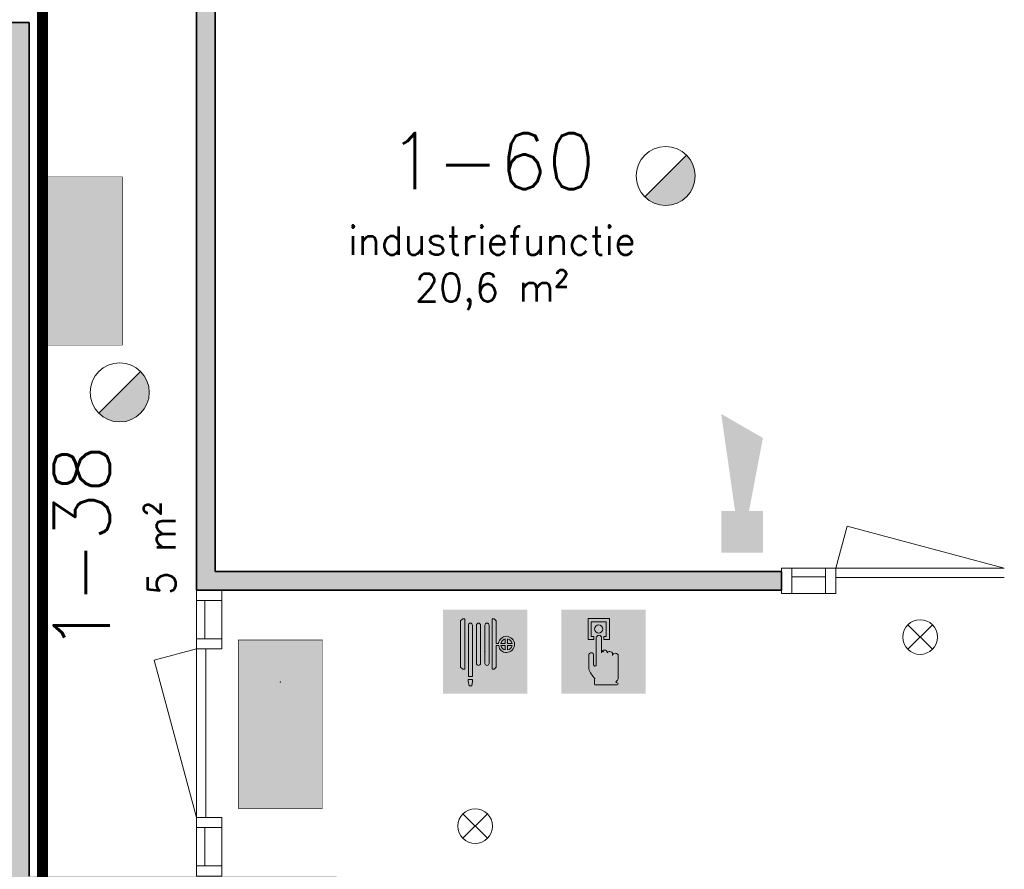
# Model space of a CAD drawing. Header units: millimetres. Extents: x -13022 to 1371524, y -38729 to 632593.
# Tile 281 of 381: x 651639 to 656899, y 577311 to 581853. Entities that reach past the tile are written whole.
import ezdxf

# ---------------------------------------------------------------- set-up
doc = ezdxf.new("R2010")
doc.units = ezdxf.units.MM
doc.header["$LTSCALE"] = 35
doc.linetypes.add('AI9-LType1', pattern=[1.69333, 0.846665, -0.846665])
for name, color, linetype, lineweight in [('A LIJN 2', 2, 'Continuous', 35), ('A LIJN 5', 5, 'Continuous', 13), ('A LIJN 9', 252, 'Continuous', 18), ('A OPMER', 10, 'Continuous', 50), ('Al65----_beveiliging-inst', 92, 'Continuous', 9), ('B95 tekst', 7, 'Continuous', 25), ('brandveiligheid voorzieningen', 10, 'Continuous', 9)]:
    doc.layers.add(name, color=color, linetype=linetype, lineweight=lineweight)
doc.styles.add('Algemeen', font='simplex.shx', dxfattribs={"height": 2.5})

# ---------------------------------------------------------------- blocks, each defined once
blk = doc.blocks.new('Nevenindicator')
at = {"layer": 'Al65----_beveiliging-inst', "color": 92, "ltscale": 0.7}
for p, q in [((159.1855845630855, -81.93500571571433), (161.3709309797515, -79.74965929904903)), ((159.1855845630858, -79.7496592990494), (161.3709309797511, -81.93500571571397))]:
    blk.add_line(p, q, dxfattribs=at)
blk.add_circle((160.2782577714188, -80.84233250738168), 1.545273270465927, dxfattribs=at)
blk = doc.blocks.new('Brandmelder')
at = {"layer": 'brandveiligheid voorzieningen'}
blk.add_hatch(color=256, dxfattribs=at).paths.add_polyline_path([(76.61761215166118, -89.8017357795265, 0.198912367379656), (75.84758572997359, -87.94272754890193), (72.12956926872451, -91.66074401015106, 0.6681786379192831)])
blk.add_line((72.12956926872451, -91.66074401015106), (75.84758572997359, -87.94272754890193), dxfattribs=at)
blk.add_circle((73.98857749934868, -89.8017357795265), 2.629034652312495, dxfattribs=at)
blk = doc.blocks.new('Signaalgever (akoestisch)')
at = {"layer": 'Al65----_beveiliging-inst', "color": 10, "linetype": 'Continuous'}
for points in [[(3.712956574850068, 0), (3.712956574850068, 3.712956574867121), (0, 0), (0, 3.712956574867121)], [(10.23284543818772, 0), (12.37652191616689, 3.712956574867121), (3.712956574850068, 1.237652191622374), (3.712956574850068, 2.475304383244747)]]:
    blk.add_solid(points, dxfattribs=at)
blk = doc.blocks.new('Brandslanghaspel')
at = {"layer": 'brandveiligheid voorzieningen', "true_color": 0xffffff}
h = blk.add_hatch(color=7, dxfattribs=at)
h.paths.add_polyline_path([(-1.813099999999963, 2.182999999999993), (-1.98090000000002, 2.182999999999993), (-2.175299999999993, 2.364000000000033), (-2.175299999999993, 6.484000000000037), (-1.992600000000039, 6.663999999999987), (-1.813099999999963, 6.663999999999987)])
edge = h.paths.add_edge_path()
edge.add_arc((0.1716685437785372, 6.09723145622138), 0.1928873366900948, 92.01095951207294, 177.989040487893)
edge.add_line((-0.02109999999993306, 6.104000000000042), (-0.0213999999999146, 6.104000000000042))
edge.add_line((-0.02139999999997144, 6.104000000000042), (-0.02139999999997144, 2.701999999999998))
edge.add_line((-0.02139999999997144, 2.701999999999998), (-0.0210999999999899, 2.701999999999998))
edge.add_arc((0.1722579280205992, 2.711448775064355), 0.1935886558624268, 182.7976335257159, 267.8217742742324)
edge.add_arc((0.1572870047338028, 2.711391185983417), 0.1935409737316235, 272.2543291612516, 357.2187455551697)
edge.add_line((0.3505999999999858, 2.701999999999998), (0.3514999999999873, 2.701999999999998))
edge.add_line((0.3514999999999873, 2.701999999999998), (0.3514999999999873, 6.104000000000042))
edge.add_line((0.3514999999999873, 6.104000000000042), (0.3505999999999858, 6.104000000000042))
edge.add_arc((0.1577038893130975, 6.097115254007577), 0.1930189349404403, 2.044102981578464, 87.86340990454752)
edge = h.paths.add_edge_path()
edge.add_arc((-0.5786580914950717, 6.097058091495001), 0.193066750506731, 92.0605713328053, 177.9394286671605)
edge.add_line((-0.7716000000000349, 6.104000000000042), (-0.7720000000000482, 6.104000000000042))
edge.add_line((-0.7719999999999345, 6.104000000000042), (-0.7719999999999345, 2.701999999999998))
edge.add_line((-0.7719999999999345, 2.701999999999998), (-0.7715999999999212, 2.701999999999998))
edge.add_arc((-0.5778912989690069, 2.711803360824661), 0.1939566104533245, 182.8971976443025, 267.7222101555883)
edge.add_arc((-0.5932938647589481, 2.711893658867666), 0.1940462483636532, 272.2723529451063, 357.0774452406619)
edge.add_line((-0.3994999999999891, 2.701999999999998), (-0.3992000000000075, 2.701999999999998))
edge.add_line((-0.3992000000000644, 2.701999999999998), (-0.3992000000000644, 6.104000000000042))
edge.add_line((-0.3992000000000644, 6.104000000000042), (-0.3995000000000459, 6.104000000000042))
edge.add_arc((-0.5926308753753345, 6.096865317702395), 0.1932626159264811, 2.115670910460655, 87.91512499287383)
edge = h.paths.add_edge_path()
edge.add_arc((-1.296258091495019, 6.096843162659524), 0.1932744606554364, 91.99902916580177, 177.8778865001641)
edge.add_line((-1.489399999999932, 6.104000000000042), (-1.489399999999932, 1.534999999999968))
edge.add_line((-1.489399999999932, 1.534999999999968), (-1.116599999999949, 1.534999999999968))
edge.add_line((-1.116600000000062, 1.534999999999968), (-1.116600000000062, 6.104000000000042))
edge.add_line((-1.116600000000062, 6.104000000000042), (-1.117300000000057, 6.104000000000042))
edge.add_arc((-1.310265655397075, 6.097045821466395), 0.1930909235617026, 2.06395649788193, 87.84355638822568)
h.paths.add_polyline_path([(-1.115099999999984, 1.101999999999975), (-1.183300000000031, 0.7010000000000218), (-1.422400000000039, 0.7010000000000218), (-1.490300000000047, 1.105000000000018), (-1.490300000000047, 1.263000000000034), (-1.115099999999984, 1.263000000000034)])
edge = h.paths.add_edge_path()
edge.add_line((1.000700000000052, 4.489071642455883), (1.000700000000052, 6.484000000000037))
edge.add_line((1.000700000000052, 6.484000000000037), (0.8176000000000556, 6.663999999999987))
edge.add_line((0.8175999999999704, 6.663999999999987), (0.638499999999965, 6.663999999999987))
edge.add_line((0.6385000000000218, 6.663999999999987), (0.6385000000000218, 2.182999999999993))
edge.add_line((0.6385000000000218, 2.182999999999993), (0.8062000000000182, 2.182999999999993))
edge.add_line((0.8061999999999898, 2.182999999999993), (1.000699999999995, 2.364000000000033))
edge.add_line((1.000700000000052, 2.364000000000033), (1.000700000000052, 4.284999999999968))
edge.add_line((1.000700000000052, 4.284999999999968), (1.222800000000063, 4.284999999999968))
edge.add_arc((1.886564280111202, 4.339630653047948), 0.6660086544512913, 184.7050839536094, 271.9304783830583)
edge.add_arc((1.880673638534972, 4.423703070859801), 0.7502380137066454, 272.1638024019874, 357.8838316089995)
edge.add_arc((1.881752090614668, 4.368336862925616), 0.7491588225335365, 2.116161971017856, 87.9156160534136)
edge.add_arc((1.931546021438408, 4.376156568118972), 0.7411864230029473, 91.74313928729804, 171.2428322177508)
edge.add_arc((1.018200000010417, -221.5109638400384), 226.0000361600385, 89.95416337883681, 90.00443661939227)
edge = h.paths.add_edge_path(flags=16)
edge.add_line((1.802599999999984, 4.284999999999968), (1.802599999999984, 3.899999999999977))
edge.add_arc((1.920998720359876, 4.40720147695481), 0.5208373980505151, 193.5695191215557, 256.860438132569, ccw=False)
edge.add_line((1.414700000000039, 4.284999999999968), (1.802600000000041, 4.284999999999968))
edge = h.paths.add_edge_path(flags=16)
edge.add_line((1.802599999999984, 4.890999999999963), (1.802599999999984, 4.489000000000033))
edge.add_line((1.802599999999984, 4.489000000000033), (1.41119999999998, 4.489000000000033))
edge.add_arc((1.921221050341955, 4.383967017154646), 0.5207239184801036, 103.16759908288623, 168.3632784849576, ccw=False)
edge = h.paths.add_edge_path(flags=16)
edge.add_arc((1.898736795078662, 4.385323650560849), 0.5189254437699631, 11.52470556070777, 78.04824712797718)
edge.add_line((2.006200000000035, 4.893000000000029), (2.006200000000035, 4.489000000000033))
edge.add_line((2.006199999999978, 4.489000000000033), (2.407199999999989, 4.489000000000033))
edge = h.paths.add_edge_path(flags=16)
edge.add_arc((1.897128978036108, 4.407672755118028), 0.5212128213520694, 282.0792177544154, 346.3871435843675)
edge.add_line((2.403700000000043, 4.284999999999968), (2.006200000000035, 4.284999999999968))
edge.add_line((2.006200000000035, 4.284999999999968), (2.006200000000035, 3.898000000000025))
at = {"layer": 'Al65----_beveiliging-inst', "color": 7, "true_color": 0xffffff}
blk.add_solid([(-3.75, 0), (3.75, 0), (-3.75, 7.5), (3.75, 7.5)], dxfattribs=at)
blk.add_solid([(-3.75, 0), (3.75, 0), (-3.75, 7.5), (3.75, 7.5)], dxfattribs=at)
at = {"layer": 'Al65----_beveiliging-inst', "color": 10}
blk.add_solid([(-3.5, 0.25), (3.5, 0.25), (-3.5, 7.25), (3.5, 7.25)], dxfattribs=at)
at = {"layer": 'brandveiligheid voorzieningen', "color": 7, "true_color": 0xffffff}
for points in [[(-2.175299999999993, 6.484000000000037), (-1.992599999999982, 6.663999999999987)], [(-2.175299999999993, 2.364000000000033), (-2.175299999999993, 6.484000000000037)], [(-1.992600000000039, 6.663999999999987), (-1.81310000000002, 6.663999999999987)], [(-1.813099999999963, 6.663999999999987), (-1.813099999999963, 2.182999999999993)], [(0.8175999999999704, 6.663999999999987), (0.638499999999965, 6.663999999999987)], [(0.6385000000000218, 6.663999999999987), (0.6385000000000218, 2.182999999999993)], [(1.000700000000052, 6.484000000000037), (0.8176000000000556, 6.663999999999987)], [(1.000700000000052, 4.489071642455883), (1.000700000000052, 6.484000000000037)], [(-1.489399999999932, 6.104000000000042), (-1.489399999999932, 1.534999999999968)], [(-1.116600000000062, 6.104000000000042), (-1.117300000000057, 6.104000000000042)], [(-1.116600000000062, 1.534999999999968), (-1.116600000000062, 6.104000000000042)], [(-0.7716000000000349, 6.104000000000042), (-0.7720000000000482, 6.104000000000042)], [(-0.7719999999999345, 6.104000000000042), (-0.7719999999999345, 2.701999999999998)], [(-0.3992000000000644, 6.104000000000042), (-0.3995000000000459, 6.104000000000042)], [(-0.3992000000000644, 2.701999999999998), (-0.3992000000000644, 6.104000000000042)], [(-0.02109999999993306, 6.104000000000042), (-0.0213999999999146, 6.104000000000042)], [(-0.02139999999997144, 6.104000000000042), (-0.02139999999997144, 2.701999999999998)], [(0.3514999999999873, 6.104000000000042), (0.3505999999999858, 6.104000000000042)], [(0.3514999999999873, 2.701999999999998), (0.3514999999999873, 6.104000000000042)], [(1.802599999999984, 4.489000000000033), (1.41119999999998, 4.489000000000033)], [(1.802599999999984, 4.890999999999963), (1.802599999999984, 4.489000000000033)], [(2.006200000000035, 4.489000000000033), (2.006200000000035, 4.893000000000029)], [(2.407199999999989, 4.489000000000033), (2.006199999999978, 4.489000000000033)], [(1.000700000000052, 2.364000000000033), (1.000700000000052, 4.284999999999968)], [(1.000700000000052, 4.284999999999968), (1.222800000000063, 4.284999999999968)], [(1.414700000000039, 4.284999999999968), (1.802600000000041, 4.284999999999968)], [(1.802599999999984, 4.284999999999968), (1.802599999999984, 3.899999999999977)], [(2.006200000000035, 3.898000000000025), (2.006200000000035, 4.284999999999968)], [(2.006200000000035, 4.284999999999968), (2.403700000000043, 4.284999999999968)], [(-0.7719999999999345, 2.701999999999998), (-0.7715999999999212, 2.701999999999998)], [(-0.3994999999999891, 2.701999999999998), (-0.3992000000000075, 2.701999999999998)], [(-0.02139999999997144, 2.701999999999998), (-0.0210999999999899, 2.701999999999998)], [(0.3505999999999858, 2.701999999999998), (0.3514999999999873, 2.701999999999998)], [(-1.98090000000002, 2.182999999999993), (-2.17530000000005, 2.364000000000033)], [(-1.813099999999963, 2.182999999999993), (-1.980899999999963, 2.182999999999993)], [(0.6385000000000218, 2.182999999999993), (0.8062000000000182, 2.182999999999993)], [(0.8061999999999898, 2.182999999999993), (1.000699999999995, 2.364000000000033)], [(-1.490300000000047, 1.105000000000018), (-1.490300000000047, 1.263000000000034)], [(-1.490300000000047, 1.263000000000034), (-1.115100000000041, 1.263000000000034)], [(-1.422400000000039, 0.7010000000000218), (-1.490300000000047, 1.105000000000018)], [(-1.489399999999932, 1.534999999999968), (-1.116599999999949, 1.534999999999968)], [(-1.115099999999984, 1.101999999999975), (-1.183299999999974, 0.7010000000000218)], [(-1.115099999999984, 1.263000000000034), (-1.115099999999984, 1.101999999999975)], [(-1.183300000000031, 0.7010000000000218), (-1.422400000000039, 0.7010000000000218)]]:
    blk.add_lwpolyline(points, dxfattribs=at)
for points in [[(-1.30299999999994, 6.289999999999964, 0.3932999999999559), (-1.48939999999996, 6.104000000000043)], [(-1.117299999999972, 6.104000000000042, 0.3927999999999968), (-1.302999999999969, 6.289999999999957)], [(-0.5855999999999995, 6.289999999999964, 0.3932999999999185), (-0.7716000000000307, 6.104000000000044)], [(-0.3994999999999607, 6.104000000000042, 0.3929000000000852), (-0.5855999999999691, 6.290000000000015)], [(0.1648999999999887, 6.289999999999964, 0.3937999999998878), (-0.02110000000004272, 6.104000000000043)], [(0.3506000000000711, 6.104000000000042, 0.3929999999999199), (0.1649000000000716, 6.289999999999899)], [(1.199000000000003, 4.489000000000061, 0.0002193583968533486), (1.000699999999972, 4.489071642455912)], [(1.908999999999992, 5.116999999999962, 0.361500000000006), (1.199000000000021, 4.489000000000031)], [(1.411200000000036, 4.489000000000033, -0.2924000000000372), (1.802600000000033, 4.890999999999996)], [(2.630400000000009, 4.395999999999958, 0.392899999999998), (1.908999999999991, 5.116999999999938)], [(1.908999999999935, 3.673999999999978, 0.3925000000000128), (2.630399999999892, 4.39599999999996)], [(2.006199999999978, 4.893000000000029, -0.2987000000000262), (2.407199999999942, 4.489000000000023)], [(1.222799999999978, 4.284999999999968, 0.400099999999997), (1.908999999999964, 3.673999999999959)], [(1.802599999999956, 3.899999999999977, -0.2833999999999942), (1.414699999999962, 4.28499999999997)], [(2.403699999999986, 4.284999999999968, -0.288199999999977), (2.006199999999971, 3.898000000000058)], [(-0.7715999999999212, 2.701999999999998, 0.3880000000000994), (-0.5855999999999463, 2.517999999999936)], [(-0.5855999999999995, 2.518000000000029, 0.3878999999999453), (-0.399499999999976, 2.701999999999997)], [(-0.02109999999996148, 2.701999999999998, 0.3889999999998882), (0.1649000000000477, 2.518000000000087)], [(0.1649000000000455, 2.518000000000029, 0.3887000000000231), (0.3506000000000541, 2.701999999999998)]]:
    blk.add_lwpolyline(points, format="xyb", dxfattribs=at)
blk.add_point((4.999999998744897e-05, 3.75), dxfattribs=at)
blk = doc.blocks.new('Handbrandmelder')
at = {"layer": 'brandveiligheid voorzieningen', "true_color": 0xffffff}
h = blk.add_hatch(color=7, dxfattribs=at)
h.paths.add_polyline_path([(-1.362300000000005, 6.704000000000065), (-1.362300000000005, 4.817999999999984), (-0.8615999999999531, 4.817999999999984), (-0.8615999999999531, 5.105000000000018), (-1.086699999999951, 5.105000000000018), (-1.086699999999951, 6.416000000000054), (0.2412000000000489, 6.416000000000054), (0.2412000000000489, 5.105000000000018), (0.04229999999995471, 5.105000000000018), (0.04229999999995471, 4.817999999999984), (0.5291999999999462, 4.817999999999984), (0.5291999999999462, 6.704000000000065)])
edge = h.paths.add_edge_path()
edge.add_line((-0.7744000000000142, 0.7949999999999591), (1.217199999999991, 0.7949999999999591))
edge.add_arc((1.184803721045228, 0.9150839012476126), 0.1243770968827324, 285.0978454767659, 344.5738128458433)
edge.add_arc((1.195484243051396, 0.8747174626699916), 0.109458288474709, 3.814851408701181, 78.55699892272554)
edge.add_arc((1.215450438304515, 1.081053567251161), 0.09906901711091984, 186.406081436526, 271.01189771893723, ccw=False)
edge.add_arc((0.8951311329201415, 1.429528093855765), 0.4224763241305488, 301.679206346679, 358.7077007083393)
edge.add_line((1.317499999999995, 1.419999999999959), (1.317499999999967, 3.355999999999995))
edge.add_arc((1.081486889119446, 3.369604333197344), 0.2364048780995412, 356.7009913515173, 450.505791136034)
edge.add_arc((1.075081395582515, 3.342345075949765), 0.2636902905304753, 89.06159279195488, 168.7031401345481)
edge.add_line((0.8165000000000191, 3.394000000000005), (0.8164999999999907, 3.518000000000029))
edge.add_arc((0.5556438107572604, 3.507110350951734), 0.2610833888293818, 2.390469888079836, 87.79258356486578)
edge.add_arc((0.5704530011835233, 3.50642776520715), 0.2616154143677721, 91.0410009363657, 151.5647371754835)
edge.add_line((0.3404000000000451, 3.630999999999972), (0.3404000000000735, 3.643000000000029))
edge.add_arc((0.0797851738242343, 3.632360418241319), 0.260831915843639, 2.337797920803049, 87.79954707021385)
edge.add_arc((0.09911405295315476, 3.633166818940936), 0.2600000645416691, 92.05296153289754, 177.8325614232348)
edge.add_line((-0.1607000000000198, 3.643000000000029), (-0.1607000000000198, 4.966999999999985))
edge.add_arc((-0.4109663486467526, 4.968042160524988), 0.2502685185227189, 359.7614099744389, 447.1448072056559)
edge.add_arc((-0.3888415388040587, 4.957652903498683), 0.2605261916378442, 92.12460751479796, 177.9439144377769)
edge.add_line((-0.6491999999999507, 4.966999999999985), (-0.6491999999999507, 2.557000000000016))
edge.add_arc((-0.7221004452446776, 2.557732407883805), 0.07290412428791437, 299.05017427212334, 359.42438665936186, ccw=False)
edge.add_line((-0.6866999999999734, 2.494000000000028), (-0.7617999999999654, 2.456999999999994))
edge.add_line((-0.7617999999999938, 2.456999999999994), (-0.7867999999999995, 2.456999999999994))
edge.add_line((-0.7867999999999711, 2.456999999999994), (-0.874499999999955, 2.56899999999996))
edge.add_line((-0.8745000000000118, 2.56899999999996), (-0.8745000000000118, 3.418999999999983))
edge.add_arc((-1.086056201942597, 3.443345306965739), 0.2129523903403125, 353.4354350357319, 446.9700572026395)
edge.add_arc((-1.078000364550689, 3.420914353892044), 0.2351074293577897, 89.22004572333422, 180.4665340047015)
edge.add_line((-1.313099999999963, 3.418999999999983), (-1.313099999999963, 2.281999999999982))
edge.add_line((-1.313099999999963, 2.282000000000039), (-1.313099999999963, 2.219000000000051))
edge.add_arc((0.9800915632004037, 3.05278358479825), 2.44006610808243, 199.9808058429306, 224.0251806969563)
edge.add_arc((-28.56458777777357, 4.729210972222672), 27.99404121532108, 352.66871906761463, 353.08124823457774, ccw=False)
edge.add_arc((-0.07303414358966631, 1.025300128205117), 0.7382087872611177, 169.7231517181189, 198.1780845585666)
edge = h.paths.add_edge_path(flags=17)
edge.add_arc((-0.4353433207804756, 5.779888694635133), 0.3920893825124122, 271.8332605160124, 357.9700289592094)
edge.add_arc((-0.4344971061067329, 5.742470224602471), 0.3917044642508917, 3.443843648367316, 88.28877503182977)
edge.add_arc((-0.4184133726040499, 5.749796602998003), 0.3842284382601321, 90.65414391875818, 177.5830480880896)
edge.add_arc((-0.4087352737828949, 5.781623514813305), 0.3938747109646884, 182.2733025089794, 267.9536111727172)
at = {"layer": 'Al65----_beveiliging-inst', "color": 7, "true_color": 0xffffff}
blk.add_solid([(-3.75, 0), (3.75, 0), (-3.75, 7.5), (3.75, 7.5)], dxfattribs=at)
at = {"layer": 'Al65----_beveiliging-inst', "color": 10}
blk.add_solid([(-3.5, 0.25), (3.5, 0.25), (-3.5, 7.25), (3.5, 7.25)], dxfattribs=at)
at = {"layer": 'brandveiligheid voorzieningen', "color": 7, "true_color": 0xffffff}
for points in [[(-1.362300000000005, 6.704000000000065), (-1.362300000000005, 4.818000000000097)], [(0.5291999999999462, 6.704000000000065), (-1.362300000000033, 6.704000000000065)], [(-1.086699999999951, 5.105000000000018), (-1.086699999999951, 6.416000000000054)], [(-1.086699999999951, 6.416000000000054), (0.2412000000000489, 6.416000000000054)], [(0.2412000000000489, 6.416000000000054), (0.2412000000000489, 5.105000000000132)], [(0.5291999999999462, 4.817999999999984), (0.5291999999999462, 6.704000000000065)], [(-1.362300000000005, 4.817999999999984), (-0.8616000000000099, 4.817999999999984)], [(-0.8615999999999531, 5.105000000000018), (-1.086699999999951, 5.105000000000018)], [(-0.8615999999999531, 4.817999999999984), (-0.8615999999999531, 5.105000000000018)], [(-0.6491999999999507, 4.966999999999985), (-0.6491999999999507, 2.557000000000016)], [(-0.1607000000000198, 3.643000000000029), (-0.1607000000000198, 4.966999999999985)], [(0.2412000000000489, 5.105000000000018), (0.04230000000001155, 5.105000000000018)], [(0.04229999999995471, 5.105000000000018), (0.04229999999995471, 4.817999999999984)], [(0.04229999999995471, 4.817999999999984), (0.5291999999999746, 4.817999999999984)], [(0.3404000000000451, 3.630999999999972), (0.3404000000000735, 3.643000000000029)], [(0.8165000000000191, 3.394000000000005), (0.8164999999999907, 3.518000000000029)], [(-1.313099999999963, 3.418999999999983), (-1.313099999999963, 2.281999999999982)], [(-0.8745000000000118, 2.56899999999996), (-0.8745000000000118, 3.418999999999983)], [(1.317499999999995, 1.419999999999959), (1.317499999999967, 3.355999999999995)], [(-1.313099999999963, 2.282000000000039), (-1.313099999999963, 2.219000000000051)], [(-0.7867999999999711, 2.456999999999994), (-0.874499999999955, 2.56899999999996)], [(-0.7617999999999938, 2.456999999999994), (-0.7867999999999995, 2.456999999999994)], [(-0.6866999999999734, 2.494000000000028), (-0.7617999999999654, 2.456999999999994)], [(-0.7744000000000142, 0.7949999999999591), (1.217199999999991, 0.7949999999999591)]]:
    blk.add_lwpolyline(points, dxfattribs=at)
for points in [[(-0.802299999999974, 5.765999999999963, -0.3986000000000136), (-0.4227999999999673, 6.134000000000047)], [(-0.4228000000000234, 5.388000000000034, -0.3922999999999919), (-0.8023000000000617, 5.765999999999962)], [(-0.4228000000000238, 6.133999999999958, -0.3880999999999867), (-0.04350000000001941, 5.765999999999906)], [(-0.04349999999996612, 5.76600000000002, -0.39459999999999), (-0.4227999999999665, 5.388000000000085)], [(-0.3984999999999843, 5.217999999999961, 0.392999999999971), (-0.6491999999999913, 4.966999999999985)], [(-0.1606999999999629, 4.966999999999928, 0.4008999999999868), (-0.3984999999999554, 5.217999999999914)], [(-1.074800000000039, 3.655999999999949, 0.4206000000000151), (-1.313100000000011, 3.418999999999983)], [(-0.874499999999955, 3.418999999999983, 0.4324000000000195), (-1.074799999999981, 3.655999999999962)], [(0.08979999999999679, 3.892999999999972, 0.3927999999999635), (-0.1606999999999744, 3.643000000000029)], [(0.3404000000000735, 3.643000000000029, 0.3912000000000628), (0.08980000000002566, 3.892999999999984)], [(0.5657000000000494, 3.768000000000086, 0.2703999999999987), (0.3404000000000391, 3.631000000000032)], [(0.8164999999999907, 3.518000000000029, 0.3909000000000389), (0.5657000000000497, 3.768000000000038)], [(1.079399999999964, 3.605999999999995, 0.3622000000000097), (0.8164999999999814, 3.394000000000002)], [(1.317499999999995, 3.355999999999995, 0.4338000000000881), (1.079399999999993, 3.605999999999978)], [(-1.31310000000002, 2.219000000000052, 0.1053000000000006), (-0.7744000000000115, 1.35700000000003)], [(-0.6491999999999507, 2.557000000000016, -0.269699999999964), (-0.6866999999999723, 2.494000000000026)], [(-0.7994000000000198, 1.156999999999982, 0.1247999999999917), (-0.7744000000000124, 0.79499999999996)], [(-0.7743999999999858, 1.356999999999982, -0.00180000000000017), (-0.7993999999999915, 1.156999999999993)], [(1.11699999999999, 1.069999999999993, 0.2540999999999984), (1.317500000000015, 1.419999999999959)], [(1.217200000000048, 0.981999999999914, -0.3869000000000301), (1.117000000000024, 1.069999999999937)], [(1.304699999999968, 0.882000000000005, 0.338199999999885), (1.217199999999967, 0.9819999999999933)], [(1.217200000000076, 0.7949999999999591, 0.2655000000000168), (1.304700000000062, 0.8820000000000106)]]:
    blk.add_lwpolyline(points, format="xyb", dxfattribs=at)
blk.add_point((0, 3.75), dxfattribs=at)
blk = doc.blocks.new('Vluchtrichting linksaf')
at = {"layer": 'Al65----_beveiliging-inst', "linetype": 'Continuous', "true_color": 0xffffff}
for points in [[(-6.69399999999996, 1.10590000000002), (-4.06899999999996, 1.10590000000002), (-4.06899999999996, 6.343900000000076), (-6.69399999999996, 6.343900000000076)], [(-1.985000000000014, 3.44789999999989), (0.92999999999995, 3.44789999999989), (0.92999999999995, 4.050899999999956), (-1.985000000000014, 4.050899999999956), (-1.985000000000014, 5.199399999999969), (-3.452999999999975, 3.749399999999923), (-1.985000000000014, 2.294399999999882)]]:
    blk.add_hatch(color=7, dxfattribs=at).paths.add_polyline_path(points)
h = blk.add_hatch(color=7, dxfattribs=at)
edge = h.paths.add_edge_path()
edge.add_ellipse((1.884371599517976, 5.962014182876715), major_axis=(-0.5356392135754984, 0.5356392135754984), ratio=0.9999999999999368, start_angle=226.8145226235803, end_angle=312.87195816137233, ccw=False)
edge.add_ellipse((1.902308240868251, 5.987162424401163), major_axis=(0.5226881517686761, 0.5226881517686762), ratio=0.9999999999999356, start_angle=303.43741699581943, end_angle=314.9098989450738, ccw=False)
edge.add_line((2.626499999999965, 5.838999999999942), (4.391499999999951, 5.838999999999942))
edge.add_line((4.391499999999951, 5.838999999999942), (5.437499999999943, 4.787000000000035))
edge.add_line((5.4375, 4.787000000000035), (5.024499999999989, 4.371999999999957))
edge.add_line((5.024499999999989, 4.371999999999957), (4.149499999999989, 5.252999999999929))
edge.add_line((4.149499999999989, 5.252999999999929), (3.283500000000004, 5.252999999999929))
edge.add_line((3.283500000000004, 5.252999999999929), (5.266500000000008, 3.346000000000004))
edge.add_line((5.266499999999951, 3.346000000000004), (6.433499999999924, 3.346000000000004))
edge.add_line((6.433499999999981, 3.346000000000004), (6.433499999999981, 2.613000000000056))
edge.add_line((6.433499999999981, 2.613000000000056), (4.235500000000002, 2.613000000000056))
edge.add_line((4.235500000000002, 2.613000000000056), (3.875500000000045, 2.973999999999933))
edge.add_line((3.875499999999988, 2.973999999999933), (2.932499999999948, 2.025999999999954))
edge.add_line((2.932500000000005, 2.025999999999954), (2.932500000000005, 0.8519999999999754))
edge.add_line((2.932500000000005, 0.8519999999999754), (2.203499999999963, 0.8519999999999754))
edge.add_line((2.203499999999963, 0.8519999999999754), (2.203499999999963, 2.329999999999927))
edge.add_line((2.203499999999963, 2.329999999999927), (3.360500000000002, 3.492999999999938))
edge.add_line((3.360500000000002, 3.492999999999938), (2.931500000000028, 3.923000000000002))
edge.add_line((2.931500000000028, 3.923000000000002), (2.167500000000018, 3.153999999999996))
edge.add_line((2.167500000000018, 3.153999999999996), (1.77249999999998, 3.551999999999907))
edge.add_line((1.772499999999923, 3.551999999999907), (2.536499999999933, 4.320999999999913))
edge.add_line((2.536499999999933, 4.320999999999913), (2.056499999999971, 4.802999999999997))
edge.add_line((2.056500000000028, 4.802999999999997), (2.056500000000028, 5.267000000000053))
edge.add_line((2.056500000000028, 5.267000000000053), (1.912500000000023, 5.252999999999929))
edge.add_ellipse((1.940810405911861, 6.011200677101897), major_axis=(-0.536502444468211, 0.536502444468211), ratio=0.9999999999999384, start_angle=46.90339105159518, end_angle=132.861630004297, ccw=False)
edge.add_ellipse((1.943140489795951, 5.95847877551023), major_axis=(-0.5382059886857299, 0.5382059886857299), ratio=0.9999999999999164, start_angle=-42.69286938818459, end_angle=42.92784833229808, ccw=False)
at = {"layer": 'Al65----_beveiliging-inst', "color": 7, "true_color": 0xffffff, "const_width": 0.05}
blk.add_lwpolyline([(-7.5, 0), (7.5, 0), (7.5, 7.5), (-7.5, 7.5)], close=True, dxfattribs=at)
at = {"layer": 'Al65----_beveiliging-inst', "color": 7, "true_color": 0xffffff}
blk.add_solid([(-7.5, 0), (7.5, 0), (-7.5, 7.5), (7.5, 7.5)], dxfattribs=at)
at = {"layer": 'Al65----_beveiliging-inst', "color": 92}
blk.add_solid([(-7.25, 0.25), (7.25, 0.25), (-7.25, 7.25), (7.25, 7.25)], dxfattribs=at)
blk = doc.blocks.new('Vluchtrichting rechtdoor of naar beneden')
at = {"layer": 'Al65----_beveiliging-inst', "linetype": 'Continuous', "true_color": 0xffffff}
h = blk.add_hatch(color=7, dxfattribs=at)
edge = h.paths.add_edge_path()
edge.add_arc((-2.144871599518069, 5.962014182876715), 0.7575082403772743, 92.12804183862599, 178.1854773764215)
edge.add_arc((-2.162808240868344, 5.987162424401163), 0.7391926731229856, 180.0901010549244, 191.5625830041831)
edge.add_line((-2.887000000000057, 5.838999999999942), (-4.652000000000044, 5.838999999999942))
edge.add_line((-4.652000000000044, 5.838999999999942), (-5.698000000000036, 4.786999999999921))
edge.add_line((-5.698000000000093, 4.787000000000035), (-5.285000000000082, 4.372000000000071))
edge.add_line((-5.285000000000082, 4.371999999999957), (-4.410000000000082, 5.252999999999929))
edge.add_line((-4.410000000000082, 5.252999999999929), (-3.544000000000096, 5.252999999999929))
edge.add_line((-3.544000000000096, 5.252999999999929), (-5.5270000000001, 3.346000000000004))
edge.add_line((-5.527000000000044, 3.346000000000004), (-6.694000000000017, 3.346000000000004))
edge.add_line((-6.69399999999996, 3.346000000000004), (-6.69399999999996, 2.613000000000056))
edge.add_line((-6.69399999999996, 2.613000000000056), (-4.495999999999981, 2.613000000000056))
edge.add_line((-4.496000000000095, 2.613000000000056), (-4.136000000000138, 2.974000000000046))
edge.add_line((-4.136000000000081, 2.973999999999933), (-3.19300000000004, 2.02599999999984))
edge.add_line((-3.192999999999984, 2.025999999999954), (-3.192999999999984, 0.8519999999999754))
edge.add_line((-3.192999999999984, 0.8519999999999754), (-2.463999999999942, 0.8519999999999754))
edge.add_line((-2.463999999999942, 0.8519999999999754), (-2.463999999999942, 2.329999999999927))
edge.add_line((-2.463999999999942, 2.329999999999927), (-3.620999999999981, 3.492999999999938))
edge.add_line((-3.621000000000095, 3.492999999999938), (-3.192000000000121, 3.923000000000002))
edge.add_line((-3.192000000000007, 3.923000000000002), (-2.427999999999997, 3.153999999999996))
edge.add_line((-2.428000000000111, 3.153999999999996), (-2.033000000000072, 3.551999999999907))
edge.add_line((-2.033000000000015, 3.551999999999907), (-2.797000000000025, 4.320999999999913))
edge.add_line((-2.797000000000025, 4.320999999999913), (-2.317000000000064, 4.802999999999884))
edge.add_line((-2.317000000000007, 4.802999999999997), (-2.317000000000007, 5.267000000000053))
edge.add_line((-2.317000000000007, 5.267000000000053), (-2.173000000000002, 5.253000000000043))
edge.add_arc((-2.201310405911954, 6.011200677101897), 0.7587290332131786, 272.1383699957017, 358.096608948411)
edge.add_arc((-2.20364048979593, 5.95847877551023), 0.7611382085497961, 2.072151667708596, 87.69286938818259)
for points in [[(3.807999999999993, 1.105999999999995), (6.432999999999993, 1.105999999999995), (6.432999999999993, 6.344000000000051), (3.807999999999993, 6.344000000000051)], [(1.180499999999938, 2.889000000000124), (1.180499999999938, 5.804000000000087), (0.5774999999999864, 5.804000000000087), (0.5774999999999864, 2.889000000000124), (-0.5710000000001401, 2.889000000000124), (0.8789999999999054, 1.421000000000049), (2.333999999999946, 2.889000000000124)]]:
    blk.add_hatch(color=7, dxfattribs=at).paths.add_polyline_path(points)
at = {"layer": 'Al65----_beveiliging-inst', "color": 7, "true_color": 0xffffff, "const_width": 0.05}
blk.add_lwpolyline([(-7.5, 0), (7.5, 0), (7.5, 7.5), (-7.5, 7.5)], close=True, dxfattribs=at)
at = {"layer": 'Al65----_beveiliging-inst', "color": 255}
blk.add_point((3.75, 3.749999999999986), dxfattribs=at)
at = {"layer": 'Al65----_beveiliging-inst', "color": 7, "true_color": 0xffffff}
blk.add_solid([(-7.5, 0), (7.5, 0), (-7.5, 7.5), (7.5, 7.5)], dxfattribs=at)
at = {"layer": 'Al65----_beveiliging-inst', "color": 92}
blk.add_solid([(-7.25, 0.25), (7.25, 0.25), (-7.25, 7.25), (7.25, 7.25)], dxfattribs=at)

msp = doc.modelspace()

# ---------------------------------------------------------------- hatches: boundary and pattern name
at = {"layer": 'A LIJN 9', "ltscale": 0.1}
h = msp.add_hatch(color=256, dxfattribs=at)
h.dxf.hatch_style = 1
h.paths.add_polyline_path([(651987.138864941, 582872.8617087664), (651987.138864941, 583242.8625396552), (651887.1388363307, 583242.8625396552), (651887.1388363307, 582809.6042984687), (652583.1484627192, 582479.6043508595), (652583.1484627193, 578902.8620067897), (652583.1478619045, 578802.8621045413), (655708.6254715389, 578802.8625813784), (655708.6254715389, 578902.8624842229), (652683.1484817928, 578902.8620067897), (652683.1484817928, 582542.8617916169)])
h = msp.add_hatch(color=256, dxfattribs=at)
h.dxf.hatch_style = 1
h.paths.add_polyline_path([(651689.1388630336, 581837.8618840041), (648638.6829113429, 581837.8599766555), (648638.6829113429, 581607.8604397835), (651309.1388725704, 581607.8623471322), (651309.1389011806, 575042.5751421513), (651539.1389202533, 575042.671827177), (651539.1388630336, 581607.8623471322), (651589.1388725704, 581607.8623471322), (651589.1388725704, 575042.6928456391), (651689.1388630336, 575042.7348825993), (651689.1388630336, 575306.862131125), (651689.1388630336, 576594.8619703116), (652264.1388058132, 576594.8619703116), (652264.1388058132, 577174.8618815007), (653332.1246742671, 577174.8618815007), (653332.1246742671, 577274.8617837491), (651689.1388630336, 577274.8617837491), (651689.1388630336, 581607.8623471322)])
h.paths.add_polyline_path([(651689.1388630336, 577174.8618815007), (652164.1387772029, 577174.8618815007), (652164.1387772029, 576694.861873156), (651689.1388630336, 576694.861873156)], flags=16)

# ---------------------------------------------------------------- linework, layer by layer
at = {"layer": 'A LIJN 2'}
for p, q in [((652683.1484817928, 582542.8617916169), (652683.1484817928, 578902.8620067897)), ((652583.1484627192, 582479.6043508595), (652583.1484627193, 578902.8620067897)), ((648638.6829113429, 581837.8599766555), (651689.1388630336, 581837.8618840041)), ((651689.1388630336, 581837.8618840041), (651689.1388630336, 581607.8623471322)), ((651689.1388630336, 577274.8617837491), (651689.1388630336, 581607.8623471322)), ((652583.1478619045, 578902.8620067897), (652583.1478619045, 578802.8621045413)), ((652683.1484817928, 578902.8620067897), (655708.6254715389, 578902.8624842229)), ((655708.6254715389, 578902.8624842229), (655708.6254715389, 578802.8625813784)), ((652583.1478619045, 578802.8621045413), (655708.6254715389, 578802.8625813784))]:
    msp.add_line(p, q, dxfattribs=at)
at = {"layer": 'A LIJN 5', "linetype": 'Continuous'}
for p, q in [((655998.6335300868, 578920.3519163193), (656058.920996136, 579145.3613529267)), ((656058.920996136, 579145.3613529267), (656898.6350368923, 578920.3595463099)), ((655763.629105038, 578920.360022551), (655943.633224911, 578920.3595463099)), ((655998.6335300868, 578920.3595463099), (656898.6350368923, 578920.3595463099)), ((655943.633224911, 578875.3618547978), (655763.629105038, 578875.3618547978)), ((656898.6350368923, 578870.3603098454), (655998.6335300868, 578870.3603098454)), ((655763.629105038, 578785.3650424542), (655943.633224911, 578785.3650424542)), ((652583.1476234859, 578747.8575084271), (652583.148100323, 578543.8637164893)), ((652628.1457924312, 578543.8637164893), (652628.1457924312, 578747.8575084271)), ((652718.142607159, 578747.8575084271), (652718.142607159, 578543.8637164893)), ((652583.1557297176, 578488.8634119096), (652358.1462978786, 578428.5759381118)), ((652583.148100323, 578488.8634119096), (652583.148100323, 577588.8619068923)), ((652633.1473373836, 577588.8619068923), (652633.1473373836, 578488.8634119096)), ((652358.1462978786, 578428.5759381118), (652583.148100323, 577588.8619068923)), ((652583.1478619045, 577533.8577882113), (652583.1478619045, 577329.8649487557)), ((652628.1457924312, 577533.8577882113), (652628.1457924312, 577329.8649487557)), ((652718.1428455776, 577533.8577882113), (652718.1428455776, 577329.8649487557))]:
    msp.add_line(p, q, dxfattribs=at)
for points in [[(655708.6249947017, 578785.3650424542), (655708.6249947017, 578920.3595463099), (655763.629105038, 578920.3595463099), (655763.629105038, 578785.3650424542)], [(655943.633224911, 578785.3650424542), (655943.633224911, 578920.3595463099), (655998.6373447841, 578920.3595463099), (655998.6373447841, 578785.3650424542)], [(652718.142607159, 578802.8616271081), (652718.142607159, 578747.8575084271), (652583.148100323, 578747.8575084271), (652583.148100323, 578802.8616271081)], [(652718.142607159, 578543.8637164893), (652718.142607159, 578488.8595978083), (652583.148100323, 578488.8595978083), (652583.148100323, 578543.8637164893)], [(652718.142607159, 577588.858092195), (652718.142607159, 577533.8577882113), (652583.148100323, 577533.8577882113), (652583.148100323, 577588.858092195)], [(652718.142607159, 577329.8654255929), (652718.142607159, 577274.8613069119), (652583.148100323, 577274.8613069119), (652583.148100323, 577329.8654255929)]]:
    msp.add_3dface(points, dxfattribs=at)
at = {"layer": 'Al65----_beveiliging-inst', "color": 92, "linetype": 'AI9-LType1', "lineweight": 0, "ltscale": 0.1, "const_width": 60, "flags": 128}
msp.add_lwpolyline([(647980.990466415, 602469.1428219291), (649488.3055088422, 601220.2624264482), (649488.3055088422, 583726.2646089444), (651761.1717607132, 583726.2646089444), (651761.1717607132, 570662.8386910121)], dxfattribs=at)

# ---------------------------------------------------------------- block references
at = {"ltscale": 0.1, "xscale": 60, "yscale": 60, "zscale": 60, "rotation": 90}
msp.add_blockref('Signaalgever (akoestisch)', (655609.0728540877, 579002.8623864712), dxfattribs=at)
at = {"layer": 'A OPMER', "ltscale": 0.1, "yscale": 60, "zscale": 60}
for name, p, xscale, rotation in [('Vluchtrichting linksaf', (652187.266201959, 580562.9181910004), -60, 90), ('Vluchtrichting rechtdoor of naar beneden', (653256.7961191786, 578086.80809956), 60, 89.99999999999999)]:
    msp.add_blockref(name, p, dxfattribs=dict(at, xscale=xscale, rotation=rotation))
at = {"layer": 'A OPMER', "ltscale": 0.1, "xscale": 60, "yscale": 60, "zscale": 60}
msp.add_blockref('Brandslanghaspel', (654124.9987530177, 578249.715143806), dxfattribs=at)
at = {"layer": 'Al65----_beveiliging-inst', "xscale": 60, "yscale": 60, "zscale": 60}
for name, p in [('Brandmelder', (650650.2834549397, 586405.4237131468)), ('Brandmelder', (647734.2414226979, 585248.2028992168)), ('Handbrandmelder', (654757.3496865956, 578249.715143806)), ('Nevenindicator', (646831.9392892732, 583403.40349086)), ('Nevenindicator', (644455.4385015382, 582392.9016519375))]:
    msp.add_blockref(name, p, dxfattribs=at)

# ---------------------------------------------------------------- texts
at = {"layer": 'B95 tekst', "insert": (654161.5533546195, 581246.5308021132), "char_height": 300, "width": 4383.912724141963, "attachment_point": 2, "style": 'Algemeen'}
msp.add_mtext('\\pt3600;1-60\\P{\\H0.5x;\\C1;industriefunctie\\P\\ptz;\\C256;20,6 m²}', dxfattribs=at)
at = {"layer": 'B95 tekst', "insert": (651820.9981538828, 579026.7074614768), "char_height": 300, "width": 4383.912724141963, "attachment_point": 2, "rotation": 90, "style": 'Algemeen'}
msp.add_mtext('\\pt3600;1-38\\P\\ptz;{\\H0.5x;5 m²}', dxfattribs=at)

doc.saveas('drawing.dxf')
